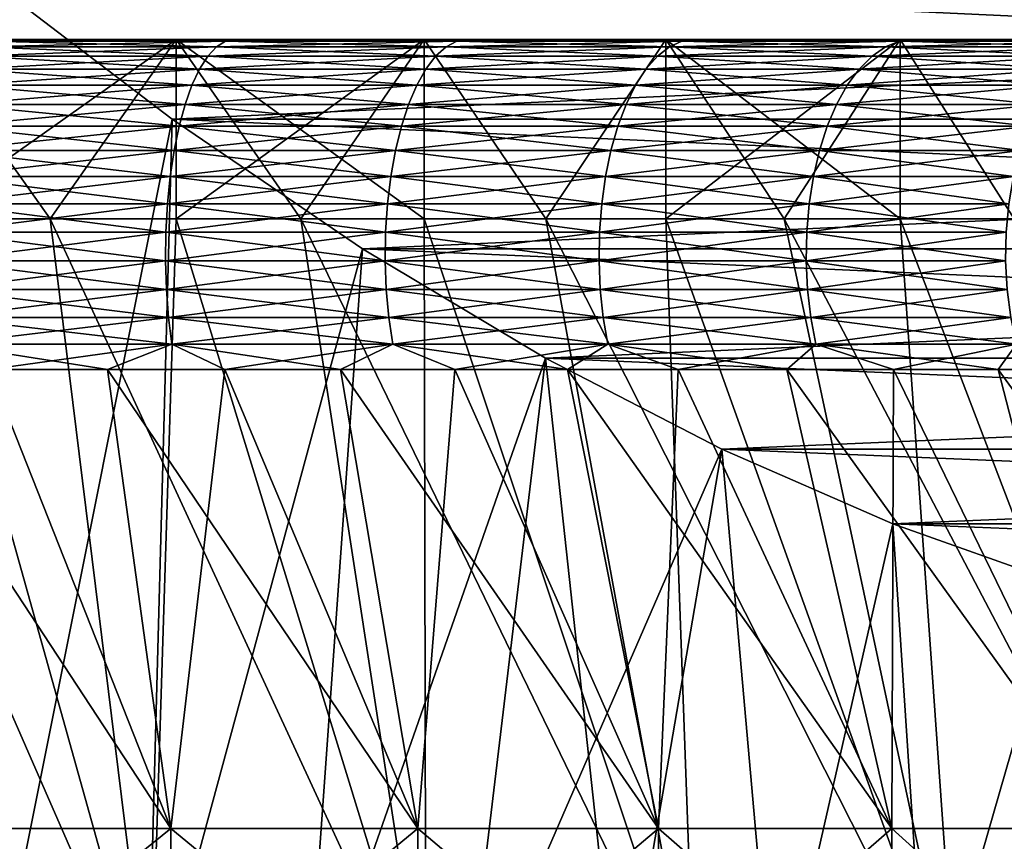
# Model space of a CAD drawing. Header units: metres. Extents: x -105 to 105, y -72 to 59.
# Tile 378 of 414: x 77.81 to 80.55, y 23.01 to 25.3. Entities that reach past the tile are written whole.
import ezdxf

# ---------------------------------------------------------------- set-up
doc = ezdxf.new("R2010")
doc.units = ezdxf.units.M
doc.layers.add('solid_509431_AD150_SW0001', color=7, linetype='CONTINUOUS')

msp = doc.modelspace()

# ---------------------------------------------------------------- linework, layer by layer
at = {"layer": 'solid_509431_AD150_SW0001'}
for points in [[(77.678177, 25.450001, -15.774263), (78.232857, 25.027073, -15.454017), (77.717049, 22.450001, -14.24316)], [(78.232864, 25.027069, 15.454014), (77.678177, 25.450001, 15.774263), (77.717049, 22.450001, 14.24316)], [(87.321823, 25.450001, 10.206499), (77.678177, 25.450001, 15.774263), (78.232864, 25.027069, 15.454014)], [(77.678177, 25.450001, -15.774263), (87.321823, 25.450001, -10.206499), (86.767136, 25.027069, -10.526749)], [(77.678177, 25.450001, -15.774263), (86.767136, 25.027069, -10.526749), (78.232857, 25.027073, -15.454017)], [(87.321823, 25.450001, 10.206499), (78.232864, 25.027069, 15.454014), (86.767143, 25.027073, 10.526746)], [(75.354309, 25.25, -10.594076), (77.538429, 25.25, -10.651707), (78.244232, 25.25, -10.458368)], [(76.061295, 25.25, -10.546737), (75.354309, 25.25, -10.594076), (78.244232, 25.25, -10.458368)], [(78.244232, 25.25, 10.458368), (76.061295, 25.25, 10.546737), (76.763573, 25.25, 10.452262)], [(78.244232, 25.25, 10.458368), (77.538429, 25.25, 10.651707), (76.061295, 25.25, 10.546737)], [(76.763573, 25.25, -10.452262), (76.061295, 25.25, -10.546737), (78.244232, 25.25, -10.458368)], [(78.244232, 25.25, 10.458368), (76.763573, 25.25, 10.452262), (77.45797, 25.25, 10.31108)], [(76.763573, 25.25, -10.452262), (78.244232, 25.25, -10.458368), (78.935501, 25.25, -10.218331)], [(77.45797, 25.25, -10.31108), (76.763573, 25.25, -10.452262), (78.935501, 25.25, -10.218331)], [(78.14135, 25.25, 10.123829), (77.45797, 25.25, 10.31108), (77.723122, 25.244822, 10.16283)], [(78.935501, 25.25, 10.218331), (77.45797, 25.25, 10.31108), (78.14135, 25.25, 10.123829)], [(78.935501, 25.25, 10.218331), (78.244232, 25.25, 10.458368), (77.45797, 25.25, 10.31108)], [(78.14135, 25.25, -10.123829), (77.45797, 25.25, -10.31108), (78.935501, 25.25, -10.218331)], [(77.723122, 25.244822, -10.16283), (77.45797, 25.25, -10.31108), (78.14135, 25.25, -10.123829)], [(77.893066, 24.75, -10.560903), (77.538429, 25.25, -10.651707), (77.538422, 24.75, -10.65171)], [(77.538422, 24.75, 10.65171), (77.538429, 25.25, 10.651707), (78.244232, 25.25, 10.458368)], [(77.538422, 24.75, 10.65171), (78.244232, 25.25, 10.458368), (77.893066, 24.75, 10.560903)], [(77.893066, 24.75, -10.560903), (78.244232, 25.25, -10.458368), (77.538429, 25.25, -10.651707)], [(78.14135, 25.25, 10.123829), (77.723122, 25.244822, 10.16283), (78.381973, 25.244822, 9.962971)], [(77.723122, 25.244822, -10.16283), (78.14135, 25.25, -10.123829), (78.381973, 25.244822, -9.962971)], [(78.244308, 24.75, -10.458344), (78.244232, 25.25, -10.458368), (77.893066, 24.75, -10.560903)], [(77.893066, 24.75, 10.560903), (78.244232, 25.25, 10.458368), (78.244308, 24.75, 10.458344)], [(78.810745, 25.25, 9.89132), (78.14135, 25.25, 10.123829), (78.381973, 25.244822, 9.962971)], [(79.609253, 25.25, 9.932637), (78.14135, 25.25, 10.123829), (78.810745, 25.25, 9.89132)], [(79.609253, 25.25, 9.932637), (78.935501, 25.25, 10.218331), (78.14135, 25.25, 10.123829)], [(78.14135, 25.25, -10.123829), (78.935501, 25.25, -10.218331), (79.609253, 25.25, -9.932637)], [(78.810745, 25.25, -9.89132), (78.14135, 25.25, -10.123829), (79.609253, 25.25, -9.932637)], [(78.381973, 25.244822, -9.962971), (78.14135, 25.25, -10.123829), (78.810745, 25.25, -9.89132)], [(78.935394, 24.75, -10.218374), (78.935501, 25.25, -10.218331), (78.244232, 25.25, -10.458368)], [(78.591782, 24.75, -10.344158), (78.244232, 25.25, -10.458368), (78.244308, 24.75, -10.458344)], [(78.935394, 24.75, -10.218374), (78.244232, 25.25, -10.458368), (78.591782, 24.75, -10.344158)], [(78.244308, 24.75, 10.458344), (78.244232, 25.25, 10.458368), (78.935501, 25.25, 10.218331)], [(78.244308, 24.75, 10.458344), (78.935501, 25.25, 10.218331), (78.591782, 24.75, 10.344158)], [(78.810745, 25.25, 9.89132), (78.381973, 25.244822, 9.962971), (79.026344, 25.244822, 9.720448)], [(78.381973, 25.244822, -9.962971), (78.810745, 25.25, -9.89132), (79.026344, 25.244822, -9.720448)], [(78.591782, 24.75, 10.344158), (78.935501, 25.25, 10.218331), (78.935394, 24.75, 10.218374)], [(79.463051, 25.25, 9.614635), (78.810745, 25.25, 9.89132), (79.026344, 25.244822, 9.720448)], [(79.609253, 25.25, 9.932637), (78.810745, 25.25, 9.89132), (79.463051, 25.25, 9.614635)], [(78.810745, 25.25, -9.89132), (79.609253, 25.25, -9.932637), (80.262352, 25.25, -9.60261)], [(79.463051, 25.25, -9.614635), (78.810745, 25.25, -9.89132), (80.262352, 25.25, -9.60261)], [(79.026344, 25.244822, -9.720448), (78.810745, 25.25, -9.89132), (79.463051, 25.25, -9.614635)], [(79.274803, 24.75, -10.0811), (78.935501, 25.25, -10.218331), (78.935394, 24.75, -10.218374)], [(78.935394, 24.75, 10.218374), (78.935501, 25.25, 10.218331), (79.274803, 24.75, 10.0811)], [(79.274803, 24.75, -10.0811), (79.609253, 25.25, -9.932637), (78.935501, 25.25, -10.218331)], [(79.274803, 24.75, 10.0811), (78.935501, 25.25, 10.218331), (79.609253, 25.25, 9.932637)], [(79.463051, 25.25, 9.614635), (79.026344, 25.244822, 9.720448), (79.653465, 25.244822, 9.4363)], [(79.026344, 25.244822, -9.720448), (79.463051, 25.25, -9.614635), (79.653465, 25.244822, -9.4363)], [(79.609383, 24.75, -9.932576), (79.609253, 25.25, -9.932637), (79.274803, 24.75, -10.0811)], [(79.274803, 24.75, 10.0811), (79.609253, 25.25, 9.932637), (79.609383, 24.75, 9.932576)], [(80.095459, 25.25, 9.29496), (79.463051, 25.25, 9.614635), (79.653465, 25.244822, 9.4363)], [(80.262352, 25.25, 9.60261), (79.463051, 25.25, 9.614635), (80.095459, 25.25, 9.29496)], [(80.262352, 25.25, 9.60261), (79.609253, 25.25, 9.932637), (79.463051, 25.25, 9.614635)], [(80.095459, 25.25, -9.29496), (79.463051, 25.25, -9.614635), (80.262352, 25.25, -9.60261)], [(79.653465, 25.244822, -9.4363), (79.463051, 25.25, -9.614635), (80.095459, 25.25, -9.29496)], [(80.26223, 24.75, -9.602678), (80.262352, 25.25, -9.60261), (79.609253, 25.25, -9.932637)], [(79.938576, 24.75, -9.773073), (79.609253, 25.25, -9.932637), (79.609383, 24.75, -9.932576)], [(80.26223, 24.75, -9.602678), (79.609253, 25.25, -9.932637), (79.938576, 24.75, -9.773073)], [(79.609383, 24.75, 9.932576), (79.609253, 25.25, 9.932637), (80.262352, 25.25, 9.60261)], [(79.609383, 24.75, 9.932576), (80.262352, 25.25, 9.60261), (79.938576, 24.75, 9.773073)], [(80.095459, 25.25, 9.29496), (79.653465, 25.244822, 9.4363), (80.260666, 25.244822, 9.111745)], [(79.653465, 25.244822, -9.4363), (80.095459, 25.25, -9.29496), (80.260666, 25.244822, -9.111745)], [(79.938576, 24.75, 9.773073), (80.262352, 25.25, 9.60261), (80.26223, 24.75, 9.602678)], [(80.705086, 25.25, 8.933756), (80.095459, 25.25, 9.29496), (80.260666, 25.244822, 9.111745)], [(80.892014, 25.25, 9.229664), (80.095459, 25.25, 9.29496), (80.705086, 25.25, 8.933756)], [(80.892014, 25.25, 9.229664), (80.262352, 25.25, 9.60261), (80.095459, 25.25, 9.29496)], [(80.095459, 25.25, -9.29496), (80.262352, 25.25, -9.60261), (80.892014, 25.25, -9.229664)], [(80.705086, 25.25, -8.933756), (80.095459, 25.25, -9.29496), (80.892014, 25.25, -9.229664)], [(80.260666, 25.244822, -9.111745), (80.095459, 25.25, -9.29496), (80.705086, 25.25, -8.933756)], [(80.705086, 25.25, 8.933756), (80.260666, 25.244822, 9.111745), (80.845345, 25.244822, 8.748172)], [(80.260666, 25.244822, -9.111745), (80.705086, 25.25, -8.933756), (80.845345, 25.244822, -8.748172)], [(80.580238, 24.75, -9.421435), (80.262352, 25.25, -9.60261), (80.26223, 24.75, -9.602678)], [(80.26223, 24.75, 9.602678), (80.262352, 25.25, 9.60261), (80.580238, 24.75, 9.421435)], [(80.580238, 24.75, -9.421435), (80.892014, 25.25, -9.229664), (80.262352, 25.25, -9.60261)], [(80.580238, 24.75, 9.421435), (80.262352, 25.25, 9.60261), (80.892014, 25.25, 9.229664)], [(77.702812, 25.229061, 10.08704), (77.683228, 25.202997, 10.013949), (78.332428, 25.202997, 9.817018)], [(78.35675, 25.229061, -9.88867), (78.332428, 25.202997, -9.817018), (77.683228, 25.202997, -10.013949)], [(77.702812, 25.229061, -10.08704), (78.35675, 25.229061, -9.88867), (77.683228, 25.202997, -10.013949)], [(77.723122, 25.244822, 10.16283), (77.702812, 25.229061, 10.08704), (78.35675, 25.229061, 9.88867)], [(78.381973, 25.244822, -9.962971), (78.35675, 25.229061, -9.88867), (77.702812, 25.229061, -10.08704)], [(77.723122, 25.244822, -10.16283), (78.381973, 25.244822, -9.962971), (77.702812, 25.229061, -10.08704)], [(78.35675, 25.229061, 9.88867), (77.702812, 25.229061, 10.08704), (78.332428, 25.202997, 9.817018)], [(78.381973, 25.244822, 9.962971), (77.723122, 25.244822, 10.16283), (78.35675, 25.229061, 9.88867)], [(78.35675, 25.229061, 9.88867), (78.332428, 25.202997, 9.817018), (78.967354, 25.202997, 9.578048)], [(78.996315, 25.229061, -9.647956), (78.967354, 25.202997, -9.578048), (78.332428, 25.202997, -9.817018)], [(78.35675, 25.229061, -9.88867), (78.996315, 25.229061, -9.647956), (78.332428, 25.202997, -9.817018)], [(78.381973, 25.244822, 9.962971), (78.35675, 25.229061, 9.88867), (78.996315, 25.229061, 9.647956)], [(79.026344, 25.244822, -9.720448), (78.996315, 25.229061, -9.647956), (78.35675, 25.229061, -9.88867)], [(78.381973, 25.244822, -9.962971), (79.026344, 25.244822, -9.720448), (78.35675, 25.229061, -9.88867)], [(78.996315, 25.229061, 9.647956), (78.35675, 25.229061, 9.88867), (78.967354, 25.202997, 9.578048)], [(79.026344, 25.244822, 9.720448), (78.381973, 25.244822, 9.962971), (78.996315, 25.229061, 9.647956)], [(78.996315, 25.229061, 9.647956), (78.967354, 25.202997, 9.578048), (79.585297, 25.202997, 9.298062)], [(79.618767, 25.229061, -9.365928), (79.585297, 25.202997, -9.298062), (78.967354, 25.202997, -9.578048)], [(78.996315, 25.229061, -9.647956), (79.618767, 25.229061, -9.365928), (78.967354, 25.202997, -9.578048)], [(79.026344, 25.244822, 9.720448), (78.996315, 25.229061, 9.647956), (79.618767, 25.229061, 9.365928)], [(79.653465, 25.244822, -9.4363), (79.618767, 25.229061, -9.365928), (78.996315, 25.229061, -9.647956)], [(79.026344, 25.244822, -9.720448), (79.653465, 25.244822, -9.4363), (78.996315, 25.229061, -9.647956)], [(79.618767, 25.229061, 9.365928), (78.996315, 25.229061, 9.647956), (79.585297, 25.202997, 9.298062)], [(79.653465, 25.244822, 9.4363), (79.026344, 25.244822, 9.720448), (79.618767, 25.229061, 9.365928)], [(79.618767, 25.229061, 9.365928), (79.585297, 25.202997, 9.298062), (80.183601, 25.202997, 8.978262)], [(80.221436, 25.229061, -9.043793), (80.183601, 25.202997, -8.978262), (79.585297, 25.202997, -9.298062)], [(79.618767, 25.229061, -9.365928), (80.221436, 25.229061, -9.043793), (79.585297, 25.202997, -9.298062)], [(79.653465, 25.244822, 9.4363), (79.618767, 25.229061, 9.365928), (80.221436, 25.229061, 9.043793)], [(80.260666, 25.244822, -9.111745), (80.221436, 25.229061, -9.043793), (79.618767, 25.229061, -9.365928)], [(79.653465, 25.244822, -9.4363), (80.260666, 25.244822, -9.111745), (79.618767, 25.229061, -9.365928)], [(80.221436, 25.229061, 9.043793), (79.618767, 25.229061, 9.365928), (80.183601, 25.202997, 8.978262)], [(80.260666, 25.244822, 9.111745), (79.653465, 25.244822, 9.4363), (80.221436, 25.229061, 9.043793)], [(80.221436, 25.229061, 9.043793), (80.183601, 25.202997, 8.978262), (80.759712, 25.202997, 8.620015)], [(80.80175, 25.229061, -8.682931), (80.759712, 25.202997, -8.620015), (80.183601, 25.202997, -8.978262)], [(80.221436, 25.229061, -9.043793), (80.80175, 25.229061, -8.682931), (80.183601, 25.202997, -8.978262)], [(80.260666, 25.244822, 9.111745), (80.221436, 25.229061, 9.043793), (80.80175, 25.229061, 8.682931)], [(80.845345, 25.244822, -8.748172), (80.80175, 25.229061, -8.682931), (80.221436, 25.229061, -9.043793)], [(80.260666, 25.244822, -9.111745), (80.845345, 25.244822, -8.748172), (80.221436, 25.229061, -9.043793)], [(80.80175, 25.229061, 8.682931), (80.221436, 25.229061, 9.043793), (80.759712, 25.202997, 8.620015)], [(80.845345, 25.244822, 8.748172), (80.260666, 25.244822, 9.111745), (80.80175, 25.229061, 8.682931)], [(77.683228, 25.202997, 10.013949), (77.664719, 25.167095, 9.94486), (78.309441, 25.167095, 9.749287)], [(78.332428, 25.202997, -9.817018), (78.309441, 25.167095, -9.749287), (77.664719, 25.167095, -9.94486)], [(77.683228, 25.202997, -10.013949), (78.332428, 25.202997, -9.817018), (77.664719, 25.167095, -9.94486)], [(78.332428, 25.202997, 9.817018), (77.683228, 25.202997, 10.013949), (78.309441, 25.167095, 9.749287)], [(78.332428, 25.202997, 9.817018), (78.309441, 25.167095, 9.749287), (78.939987, 25.167095, 9.511965)], [(78.967354, 25.202997, -9.578048), (78.939987, 25.167095, -9.511965), (78.309441, 25.167095, -9.749287)], [(78.332428, 25.202997, -9.817018), (78.967354, 25.202997, -9.578048), (78.309441, 25.167095, -9.749287)], [(78.967354, 25.202997, 9.578048), (78.332428, 25.202997, 9.817018), (78.939987, 25.167095, 9.511965)], [(78.967354, 25.202997, 9.578048), (78.939987, 25.167095, 9.511965), (79.553665, 25.167095, 9.233912)], [(79.585297, 25.202997, -9.298062), (79.553665, 25.167095, -9.233912), (78.939987, 25.167095, -9.511965)], [(78.967354, 25.202997, -9.578048), (79.585297, 25.202997, -9.298062), (78.939987, 25.167095, -9.511965)], [(79.585297, 25.202997, 9.298062), (78.967354, 25.202997, 9.578048), (79.553665, 25.167095, 9.233912)], [(79.585297, 25.202997, 9.298062), (79.553665, 25.167095, 9.233912), (80.147835, 25.167095, 8.916318)], [(80.183601, 25.202997, -8.978262), (80.147835, 25.167095, -8.916318), (79.553665, 25.167095, -9.233912)], [(79.585297, 25.202997, -9.298062), (80.183601, 25.202997, -8.978262), (79.553665, 25.167095, -9.233912)], [(80.183601, 25.202997, 8.978262), (79.585297, 25.202997, 9.298062), (80.147835, 25.167095, 8.916318)], [(80.183601, 25.202997, 8.978262), (80.147835, 25.167095, 8.916318), (80.719971, 25.167095, 8.560542)], [(80.759712, 25.202997, -8.620015), (80.719971, 25.167095, -8.560542), (80.147835, 25.167095, -8.916318)], [(80.183601, 25.202997, -8.978262), (80.759712, 25.202997, -8.620015), (80.147835, 25.167095, -8.916318)], [(80.759712, 25.202997, 8.620015), (80.183601, 25.202997, 8.978262), (80.719971, 25.167095, 8.560542)], [(77.664719, 25.167095, 9.94486), (77.647606, 25.121994, 9.881001), (78.288185, 25.121994, 9.686683)], [(78.309441, 25.167095, -9.749287), (78.288185, 25.121994, -9.686683), (77.647606, 25.121994, -9.881001)], [(77.664719, 25.167095, -9.94486), (78.309441, 25.167095, -9.749287), (77.647606, 25.121994, -9.881001)], [(78.309441, 25.167095, 9.749287), (77.664719, 25.167095, 9.94486), (78.288185, 25.121994, 9.686683)], [(78.309441, 25.167095, 9.749287), (78.288185, 25.121994, 9.686683), (78.914688, 25.121994, 9.450886)], [(78.939987, 25.167095, -9.511965), (78.914688, 25.121994, -9.450886), (78.288185, 25.121994, -9.686683)], [(78.309441, 25.167095, -9.749287), (78.939987, 25.167095, -9.511965), (78.288185, 25.121994, -9.686683)], [(78.939987, 25.167095, 9.511965), (78.309441, 25.167095, 9.749287), (78.914688, 25.121994, 9.450886)], [(78.939987, 25.167095, 9.511965), (78.914688, 25.121994, 9.450886), (79.524422, 25.121994, 9.174618)], [(79.553665, 25.167095, -9.233912), (79.524422, 25.121994, -9.174618), (78.914688, 25.121994, -9.450886)], [(78.939987, 25.167095, -9.511965), (79.553665, 25.167095, -9.233912), (78.914688, 25.121994, -9.450886)], [(79.553665, 25.167095, 9.233912), (78.939987, 25.167095, 9.511965), (79.524422, 25.121994, 9.174618)], [(79.553665, 25.167095, 9.233912), (79.524422, 25.121994, 9.174618), (80.114784, 25.121994, 8.859063)], [(80.147835, 25.167095, -8.916318), (80.114784, 25.121994, -8.859063), (79.524422, 25.121994, -9.174618)], [(79.553665, 25.167095, -9.233912), (80.147835, 25.167095, -8.916318), (79.524422, 25.121994, -9.174618)], [(80.147835, 25.167095, 8.916318), (79.553665, 25.167095, 9.233912), (80.114784, 25.121994, 8.859063)], [(80.147835, 25.167095, 8.916318), (80.114784, 25.121994, 8.859063), (80.683243, 25.121994, 8.505572)], [(80.719971, 25.167095, -8.560542), (80.683243, 25.121994, -8.505572), (80.114784, 25.121994, -8.859063)], [(80.147835, 25.167095, -8.916318), (80.719971, 25.167095, -8.560542), (80.114784, 25.121994, -8.859063)], [(80.719971, 25.167095, 8.560542), (80.147835, 25.167095, 8.916318), (80.683243, 25.121994, 8.505572)], [(77.647606, 25.121994, 9.881001), (77.632202, 25.068493, 9.823507), (78.269051, 25.068493, 9.630321)], [(78.288185, 25.121994, -9.686683), (78.269051, 25.068493, -9.630321), (77.632202, 25.068493, -9.823507)], [(77.647606, 25.121994, -9.881001), (78.288185, 25.121994, -9.686683), (77.632202, 25.068493, -9.823507)], [(78.288185, 25.121994, 9.686683), (77.647606, 25.121994, 9.881001), (78.269051, 25.068493, 9.630321)], [(78.288185, 25.121994, 9.686683), (78.269051, 25.068493, 9.630321), (78.891907, 25.068493, 9.395895)], [(78.914688, 25.121994, -9.450886), (78.891907, 25.068493, -9.395895), (78.269051, 25.068493, -9.630321)], [(78.288185, 25.121994, -9.686683), (78.914688, 25.121994, -9.450886), (78.269051, 25.068493, -9.630321)], [(78.914688, 25.121994, 9.450886), (78.288185, 25.121994, 9.686683), (78.891907, 25.068493, 9.395895)], [(78.914688, 25.121994, 9.450886), (78.891907, 25.068493, 9.395895), (79.498093, 25.068493, 9.121234)], [(79.524422, 25.121994, -9.174618), (79.498093, 25.068493, -9.121234), (78.891907, 25.068493, -9.395895)], [(78.914688, 25.121994, -9.450886), (79.524422, 25.121994, -9.174618), (78.891907, 25.068493, -9.395895)], [(79.524422, 25.121994, 9.174618), (78.914688, 25.121994, 9.450886), (79.498093, 25.068493, 9.121234)], [(79.524422, 25.121994, 9.174618), (79.498093, 25.068493, 9.121234), (80.085022, 25.068493, 8.807515)], [(80.114784, 25.121994, -8.859063), (80.085022, 25.068493, -8.807515), (79.498093, 25.068493, -9.121234)], [(79.524422, 25.121994, -9.174618), (80.114784, 25.121994, -8.859063), (79.498093, 25.068493, -9.121234)], [(80.114784, 25.121994, 8.859063), (79.524422, 25.121994, 9.174618), (80.085022, 25.068493, 8.807515)], [(80.114784, 25.121994, 8.859063), (80.085022, 25.068493, 8.807515), (80.650169, 25.068493, 8.456081)], [(80.683243, 25.121994, -8.505572), (80.650169, 25.068493, -8.456081), (80.085022, 25.068493, -8.807515)], [(80.114784, 25.121994, -8.859063), (80.683243, 25.121994, -8.505572), (80.085022, 25.068493, -8.807515)], [(80.683243, 25.121994, 8.505572), (80.114784, 25.121994, 8.859063), (80.650169, 25.068493, 8.456081)], [(77.632202, 25.068493, 9.823507), (77.618774, 25.007549, 9.773403), (78.25238, 25.007549, 9.581201)], [(78.269051, 25.068493, -9.630321), (78.25238, 25.007549, -9.581201), (77.618774, 25.007549, -9.773403)], [(77.632202, 25.068493, -9.823507), (78.269051, 25.068493, -9.630321), (77.618774, 25.007549, -9.773403)], [(78.269051, 25.068493, 9.630321), (77.632202, 25.068493, 9.823507), (78.25238, 25.007549, 9.581201)], [(78.269051, 25.068493, 9.630321), (78.25238, 25.007549, 9.581201), (78.872055, 25.007549, 9.347971)], [(78.891907, 25.068493, -9.395895), (78.872055, 25.007549, -9.347971), (78.25238, 25.007549, -9.581201)], [(78.269051, 25.068493, -9.630321), (78.891907, 25.068493, -9.395895), (78.25238, 25.007549, -9.581201)], [(78.891907, 25.068493, 9.395895), (78.269051, 25.068493, 9.630321), (78.872055, 25.007549, 9.347971)], [(78.891907, 25.068493, 9.395895), (78.872055, 25.007549, 9.347971), (79.475151, 25.007549, 9.074712)], [(79.498093, 25.068493, -9.121234), (79.475151, 25.007549, -9.074712), (78.872055, 25.007549, -9.347971)], [(78.891907, 25.068493, -9.395895), (79.498093, 25.068493, -9.121234), (78.872055, 25.007549, -9.347971)], [(79.498093, 25.068493, 9.121234), (78.891907, 25.068493, 9.395895), (79.475151, 25.007549, 9.074712)], [(79.498093, 25.068493, 9.121234), (79.475151, 25.007549, 9.074712), (80.059082, 25.007549, 8.762593)], [(80.085022, 25.068493, -8.807515), (80.059082, 25.007549, -8.762593), (79.475151, 25.007549, -9.074712)], [(79.498093, 25.068493, -9.121234), (80.085022, 25.068493, -8.807515), (79.475151, 25.007549, -9.074712)], [(80.085022, 25.068493, 8.807515), (79.498093, 25.068493, 9.121234), (80.059082, 25.007549, 8.762593)], [(80.085022, 25.068493, 8.807515), (80.059082, 25.007549, 8.762593), (80.621353, 25.007549, 8.412951)], [(80.650169, 25.068493, -8.456081), (80.621353, 25.007549, -8.412951), (80.059082, 25.007549, -8.762593)], [(80.085022, 25.068493, -8.807515), (80.650169, 25.068493, -8.456081), (80.059082, 25.007549, -8.762593)], [(80.650169, 25.068493, 8.456081), (80.085022, 25.068493, 8.807515), (80.621353, 25.007549, 8.412951)], [(77.618774, 25.007549, 9.773403), (77.607567, 24.940241, 9.731579), (78.238464, 24.940241, 9.540199)], [(78.25238, 25.007549, -9.581201), (78.238464, 24.940241, -9.540199), (77.607567, 24.940241, -9.731579)], [(77.618774, 25.007549, -9.773403), (78.25238, 25.007549, -9.581201), (77.607567, 24.940241, -9.731579)], [(78.25238, 25.007549, 9.581201), (77.618774, 25.007549, 9.773403), (78.238464, 24.940241, 9.540199)], [(78.232857, 25.027073, -15.454017), (78.163109, 22.450001, -14.150786), (77.717049, 22.450001, -14.24316)], [(78.232864, 25.027069, 15.454014), (77.717049, 22.450001, 14.24316), (78.163109, 22.450001, 14.150786)], [(78.232857, 25.027073, -15.454017), (78.763557, 24.666334, -15.147616), (78.163109, 22.450001, -14.150786)], [(78.763565, 24.666332, 15.147614), (78.232864, 25.027069, 15.454014), (78.163109, 22.450001, 14.150786)], [(78.232857, 25.027073, -15.454017), (86.767136, 25.027069, -10.526749), (86.236435, 24.666332, -10.833148)], [(78.232857, 25.027073, -15.454017), (86.236435, 24.666332, -10.833148), (78.763557, 24.666334, -15.147616)], [(86.767143, 25.027073, 10.526746), (78.232864, 25.027069, 15.454014), (78.763565, 24.666332, 15.147614)], [(78.25238, 25.007549, 9.581201), (78.238464, 24.940241, 9.540199), (78.855484, 24.940241, 9.307968)], [(78.872055, 25.007549, -9.347971), (78.855484, 24.940241, -9.307968), (78.238464, 24.940241, -9.540199)], [(78.25238, 25.007549, -9.581201), (78.872055, 25.007549, -9.347971), (78.238464, 24.940241, -9.540199)], [(78.872055, 25.007549, 9.347971), (78.25238, 25.007549, 9.581201), (78.855484, 24.940241, 9.307968)], [(86.767143, 25.027073, 10.526746), (78.763565, 24.666332, 15.147614), (86.236443, 24.666334, 10.833145)], [(78.872055, 25.007549, 9.347971), (78.855484, 24.940241, 9.307968), (79.456001, 24.940241, 9.035878)], [(79.475151, 25.007549, -9.074712), (79.456001, 24.940241, -9.035878), (78.855484, 24.940241, -9.307968)], [(78.872055, 25.007549, -9.347971), (79.475151, 25.007549, -9.074712), (78.855484, 24.940241, -9.307968)], [(79.475151, 25.007549, 9.074712), (78.872055, 25.007549, 9.347971), (79.456001, 24.940241, 9.035878)], [(79.475151, 25.007549, 9.074712), (79.456001, 24.940241, 9.035878), (80.037437, 24.940241, 8.725095)], [(80.059082, 25.007549, -8.762593), (80.037437, 24.940241, -8.725095), (79.456001, 24.940241, -9.035878)], [(79.475151, 25.007549, -9.074712), (80.059082, 25.007549, -8.762593), (79.456001, 24.940241, -9.035878)], [(80.059082, 25.007549, 8.762593), (79.475151, 25.007549, 9.074712), (80.037437, 24.940241, 8.725095)], [(80.059082, 25.007549, 8.762593), (80.037437, 24.940241, 8.725095), (80.597298, 24.940241, 8.376949)], [(80.621353, 25.007549, -8.412951), (80.597298, 24.940241, -8.376949), (80.037437, 24.940241, -8.725095)], [(80.059082, 25.007549, -8.762593), (80.621353, 25.007549, -8.412951), (80.037437, 24.940241, -8.725095)], [(80.621353, 25.007549, 8.412951), (80.059082, 25.007549, 8.762593), (80.597298, 24.940241, 8.376949)], [(77.607567, 24.940241, 9.731579), (77.598778, 24.867771, 9.698779), (78.227547, 24.867771, 9.508045)], [(78.238464, 24.940241, -9.540199), (78.227547, 24.867771, -9.508045), (77.598778, 24.867771, -9.698779)], [(77.607567, 24.940241, -9.731579), (78.238464, 24.940241, -9.540199), (77.598778, 24.867771, -9.698779)], [(78.238464, 24.940241, 9.540199), (77.607567, 24.940241, 9.731579), (78.227547, 24.867771, 9.508045)], [(78.238464, 24.940241, 9.540199), (78.227547, 24.867771, 9.508045), (78.842491, 24.867771, 9.276596)], [(78.855484, 24.940241, -9.307968), (78.842491, 24.867771, -9.276596), (78.227547, 24.867771, -9.508045)], [(78.238464, 24.940241, -9.540199), (78.855484, 24.940241, -9.307968), (78.227547, 24.867771, -9.508045)], [(78.855484, 24.940241, 9.307968), (78.238464, 24.940241, 9.540199), (78.842491, 24.867771, 9.276596)], [(78.855484, 24.940241, 9.307968), (78.842491, 24.867771, 9.276596), (79.440987, 24.867771, 9.005424)], [(79.456001, 24.940241, -9.035878), (79.440987, 24.867771, -9.005424), (78.842491, 24.867771, -9.276596)], [(78.855484, 24.940241, -9.307968), (79.456001, 24.940241, -9.035878), (78.842491, 24.867771, -9.276596)], [(79.456001, 24.940241, 9.035878), (78.855484, 24.940241, 9.307968), (79.440987, 24.867771, 9.005424)], [(79.456001, 24.940241, 9.035878), (79.440987, 24.867771, 9.005424), (80.020454, 24.867771, 8.695687)], [(80.037437, 24.940241, -8.725095), (80.020454, 24.867771, -8.695687), (79.440987, 24.867771, -9.005424)], [(79.456001, 24.940241, -9.035878), (80.037437, 24.940241, -8.725095), (79.440987, 24.867771, -9.005424)], [(80.037437, 24.940241, 8.725095), (79.456001, 24.940241, 9.035878), (80.020454, 24.867771, 8.695687)], [(80.037437, 24.940241, 8.725095), (80.020454, 24.867771, 8.695687), (80.57843, 24.867771, 8.348716)], [(80.597298, 24.940241, -8.376949), (80.57843, 24.867771, -8.348716), (80.020454, 24.867771, -8.695687)], [(80.037437, 24.940241, -8.725095), (80.597298, 24.940241, -8.376949), (80.020454, 24.867771, -8.695687)], [(80.597298, 24.940241, 8.376949), (80.037437, 24.940241, 8.725095), (80.57843, 24.867771, 8.348716)], [(77.598778, 24.867771, 9.698779), (77.592567, 24.791426, 9.675589), (78.219826, 24.791426, 9.48531)], [(78.227547, 24.867771, -9.508045), (78.219826, 24.791426, -9.48531), (77.592567, 24.791426, -9.675589)], [(77.598778, 24.867771, -9.698779), (78.227547, 24.867771, -9.508045), (77.592567, 24.791426, -9.675589)], [(78.227547, 24.867771, 9.508045), (77.598778, 24.867771, 9.698779), (78.219826, 24.791426, 9.48531)], [(78.227547, 24.867771, 9.508045), (78.219826, 24.791426, 9.48531), (78.833305, 24.791426, 9.254415)], [(78.842491, 24.867771, -9.276596), (78.833305, 24.791426, -9.254415), (78.219826, 24.791426, -9.48531)], [(78.227547, 24.867771, -9.508045), (78.842491, 24.867771, -9.276596), (78.219826, 24.791426, -9.48531)], [(78.842491, 24.867771, 9.276596), (78.227547, 24.867771, 9.508045), (78.833305, 24.791426, 9.254415)], [(78.842491, 24.867771, 9.276596), (78.833305, 24.791426, 9.254415), (79.430367, 24.791426, 8.98389)], [(79.440987, 24.867771, -9.005424), (79.430367, 24.791426, -8.98389), (78.833305, 24.791426, -9.254415)], [(78.842491, 24.867771, -9.276596), (79.440987, 24.867771, -9.005424), (78.833305, 24.791426, -9.254415)], [(79.440987, 24.867771, 9.005424), (78.842491, 24.867771, 9.276596), (79.430367, 24.791426, 8.98389)], [(79.440987, 24.867771, 9.005424), (79.430367, 24.791426, 8.98389), (80.008453, 24.791426, 8.674895)], [(80.020454, 24.867771, -8.695687), (80.008453, 24.791426, -8.674895), (79.430367, 24.791426, -8.98389)], [(79.440987, 24.867771, -9.005424), (80.020454, 24.867771, -8.695687), (79.430367, 24.791426, -8.98389)], [(80.020454, 24.867771, 8.695687), (79.440987, 24.867771, 9.005424), (80.008453, 24.791426, 8.674895)], [(80.020454, 24.867771, 8.695687), (80.008453, 24.791426, 8.674895), (80.565094, 24.791426, 8.328753)], [(80.57843, 24.867771, -8.348716), (80.565094, 24.791426, -8.328753), (80.008453, 24.791426, -8.674895)], [(80.020454, 24.867771, -8.695687), (80.57843, 24.867771, -8.348716), (80.008453, 24.791426, -8.674895)], [(80.57843, 24.867771, 8.348716), (80.020454, 24.867771, 8.695687), (80.565094, 24.791426, 8.328753)], [(77.592567, 24.791426, 9.675589), (77.589035, 24.712564, 9.662417), (78.215446, 24.712564, 9.472399)], [(78.219826, 24.791426, -9.48531), (78.215446, 24.712564, -9.472399), (77.589035, 24.712564, -9.662417)], [(77.592567, 24.791426, -9.675589), (78.219826, 24.791426, -9.48531), (77.589035, 24.712564, -9.662417)], [(78.219826, 24.791426, 9.48531), (77.592567, 24.791426, 9.675589), (78.215446, 24.712564, 9.472399)], [(78.219826, 24.791426, 9.48531), (78.215446, 24.712564, 9.472399), (78.828087, 24.712564, 9.241817)], [(78.833305, 24.791426, -9.254415), (78.828087, 24.712564, -9.241817), (78.215446, 24.712564, -9.472399)], [(78.219826, 24.791426, -9.48531), (78.833305, 24.791426, -9.254415), (78.215446, 24.712564, -9.472399)], [(78.833305, 24.791426, 9.254415), (78.219826, 24.791426, 9.48531), (78.828087, 24.712564, 9.241817)], [(78.833305, 24.791426, 9.254415), (78.828087, 24.712564, 9.241817), (79.424332, 24.712564, 8.971661)], [(79.430367, 24.791426, -8.98389), (79.424332, 24.712564, -8.971661), (78.828087, 24.712564, -9.241817)], [(78.833305, 24.791426, -9.254415), (79.430367, 24.791426, -8.98389), (78.828087, 24.712564, -9.241817)], [(79.430367, 24.791426, 8.98389), (78.833305, 24.791426, 9.254415), (79.424332, 24.712564, 8.971661)], [(79.430367, 24.791426, 8.98389), (79.424332, 24.712564, 8.971661), (80.001633, 24.712564, 8.663087)], [(80.008453, 24.791426, -8.674895), (80.001633, 24.712564, -8.663087), (79.424332, 24.712564, -8.971661)], [(79.430367, 24.791426, -8.98389), (80.008453, 24.791426, -8.674895), (79.424332, 24.712564, -8.971661)], [(80.008453, 24.791426, 8.674895), (79.430367, 24.791426, 8.98389), (80.001633, 24.712564, 8.663087)], [(80.008453, 24.791426, 8.674895), (80.001633, 24.712564, 8.663087), (80.557518, 24.712564, 8.317416)], [(80.565094, 24.791426, -8.328753), (80.557518, 24.712564, -8.317416), (80.001633, 24.712564, -8.663087)], [(80.008453, 24.791426, -8.674895), (80.565094, 24.791426, -8.328753), (80.001633, 24.712564, -8.663087)], [(80.565094, 24.791426, 8.328753), (80.008453, 24.791426, 8.674895), (80.557518, 24.712564, 8.317416)], [(78.172646, 22.484085, -11.840541), (77.538422, 24.75, -10.65171), (77.180954, 24.75, -10.730608)], [(77.391472, 22.484085, -12.022685), (78.172646, 22.484085, -11.840541), (77.180954, 24.75, -10.730608)], [(78.172646, 22.484085, 11.840541), (77.391472, 22.484085, 12.022685), (77.538422, 24.75, 10.65171)], [(78.172646, 22.484085, 11.840541), (77.538422, 24.75, 10.65171), (77.893066, 24.75, 10.560903)], [(78.172646, 22.484085, -11.840541), (77.893066, 24.75, -10.560903), (77.538422, 24.75, -10.65171)], [(78.172646, 22.484085, 11.840541), (77.893066, 24.75, 10.560903), (78.244308, 24.75, 10.458344)], [(78.940292, 22.484085, -11.607678), (78.244308, 24.75, -10.458344), (77.893066, 24.75, -10.560903)], [(78.172646, 22.484085, -11.840541), (78.940292, 22.484085, -11.607678), (77.893066, 24.75, -10.560903)], [(78.940292, 22.484085, 11.607678), (78.172646, 22.484085, 11.840541), (78.244308, 24.75, 10.458344)], [(78.940292, 22.484085, 11.607678), (78.244308, 24.75, 10.458344), (78.591782, 24.75, 10.344158)], [(78.940292, 22.484085, -11.607678), (78.591782, 24.75, -10.344158), (78.244308, 24.75, -10.458344)], [(78.940292, 22.484085, 11.607678), (78.591782, 24.75, 10.344158), (78.935394, 24.75, 10.218374)], [(79.69101, 22.484085, -11.32513), (78.935394, 24.75, -10.218374), (78.591782, 24.75, -10.344158)], [(78.940292, 22.484085, -11.607678), (79.69101, 22.484085, -11.32513), (78.591782, 24.75, -10.344158)], [(79.69101, 22.484085, 11.32513), (78.935394, 24.75, 10.218374), (79.274803, 24.75, 10.0811)], [(79.69101, 22.484085, 11.32513), (78.940292, 22.484085, 11.607678), (78.935394, 24.75, 10.218374)], [(79.69101, 22.484085, -11.32513), (79.274803, 24.75, -10.0811), (78.935394, 24.75, -10.218374)], [(79.69101, 22.484085, 11.32513), (79.274803, 24.75, 10.0811), (79.609383, 24.75, 9.932576)], [(80.421692, 22.484085, -10.994062), (79.609383, 24.75, -9.932576), (79.274803, 24.75, -10.0811)], [(79.69101, 22.484085, -11.32513), (80.421692, 22.484085, -10.994062), (79.274803, 24.75, -10.0811)], [(80.421692, 22.484085, 10.994062), (79.609383, 24.75, 9.932576), (79.938576, 24.75, 9.773073)], [(80.421692, 22.484085, 10.994062), (79.69101, 22.484085, 11.32513), (79.609383, 24.75, 9.932576)], [(80.421692, 22.484085, -10.994062), (79.938576, 24.75, -9.773073), (79.609383, 24.75, -9.932576)], [(80.421692, 22.484085, 10.994062), (79.938576, 24.75, 9.773073), (80.26223, 24.75, 9.602678)], [(81.129105, 22.484085, -10.61594), (80.26223, 24.75, -9.602678), (79.938576, 24.75, -9.773073)], [(80.421692, 22.484085, -10.994062), (81.129105, 22.484085, -10.61594), (79.938576, 24.75, -9.773073)], [(81.129105, 22.484085, 10.61594), (80.26223, 24.75, 9.602678), (80.580238, 24.75, 9.421435)], [(81.129105, 22.484085, 10.61594), (80.421692, 22.484085, 10.994062), (80.26223, 24.75, 9.602678)], [(81.129105, 22.484085, -10.61594), (80.580238, 24.75, -9.421435), (80.26223, 24.75, -9.602678)], [(77.589035, 24.712564, 9.662417), (77.588257, 24.632591, 9.659502), (78.214478, 24.632591, 9.469541)], [(78.215446, 24.712564, -9.472399), (78.214478, 24.632591, -9.469541), (77.588257, 24.632591, -9.659502)], [(77.589035, 24.712564, -9.662417), (78.215446, 24.712564, -9.472399), (77.588257, 24.632591, -9.659502)], [(78.215446, 24.712564, 9.472399), (77.589035, 24.712564, 9.662417), (78.214478, 24.632591, 9.469541)], [(78.215446, 24.712564, 9.472399), (78.214478, 24.632591, 9.469541), (78.826935, 24.632591, 9.239029)], [(78.828087, 24.712564, -9.241817), (78.826935, 24.632591, -9.239029), (78.214478, 24.632591, -9.469541)], [(78.215446, 24.712564, -9.472399), (78.828087, 24.712564, -9.241817), (78.214478, 24.632591, -9.469541)], [(78.828087, 24.712564, 9.241817), (78.215446, 24.712564, 9.472399), (78.826935, 24.632591, 9.239029)], [(78.828087, 24.712564, 9.241817), (78.826935, 24.632591, 9.239029), (79.422997, 24.632591, 8.968954)], [(79.424332, 24.712564, -8.971661), (79.422997, 24.632591, -8.968954), (78.826935, 24.632591, -9.239029)], [(78.828087, 24.712564, -9.241817), (79.424332, 24.712564, -8.971661), (78.826935, 24.632591, -9.239029)], [(79.424332, 24.712564, 8.971661), (78.828087, 24.712564, 9.241817), (79.422997, 24.632591, 8.968954)], [(79.424332, 24.712564, 8.971661), (79.422997, 24.632591, 8.968954), (80.00013, 24.632591, 8.660473)], [(80.001633, 24.712564, -8.663087), (80.00013, 24.632591, -8.660473), (79.422997, 24.632591, -8.968954)], [(79.424332, 24.712564, -8.971661), (80.001633, 24.712564, -8.663087), (79.422997, 24.632591, -8.968954)], [(80.001633, 24.712564, 8.663087), (79.424332, 24.712564, 8.971661), (80.00013, 24.632591, 8.660473)], [(80.001633, 24.712564, 8.663087), (80.00013, 24.632591, 8.660473), (80.55584, 24.632591, 8.314906)], [(80.557518, 24.712564, -8.317416), (80.55584, 24.632591, -8.314906), (80.00013, 24.632591, -8.660473)], [(80.001633, 24.712564, -8.663087), (80.557518, 24.712564, -8.317416), (80.00013, 24.632591, -8.660473)], [(80.557518, 24.712564, 8.317416), (80.001633, 24.712564, 8.663087), (80.55584, 24.632591, 8.314906)], [(78.763557, 24.666334, -15.147616), (78.605972, 22.450001, -14.044465), (78.163109, 22.450001, -14.150786)], [(78.763565, 24.666332, 15.147614), (78.163109, 22.450001, 14.150786), (78.605972, 22.450001, 14.044465)], [(78.763557, 24.666334, -15.147616), (79.273132, 24.361704, -14.853415), (78.605972, 22.450001, -14.044465)], [(79.273132, 24.361702, 14.853414), (78.763565, 24.666332, 15.147614), (78.605972, 22.450001, 14.044465)], [(78.763557, 24.666334, -15.147616), (86.236435, 24.666332, -10.833148), (85.726868, 24.361702, -11.127349)], [(78.763557, 24.666334, -15.147616), (85.726868, 24.361702, -11.127349), (79.273132, 24.361704, -14.853415)], [(86.236443, 24.666334, 10.833145), (78.763565, 24.666332, 15.147614), (79.273132, 24.361702, 14.853414)], [(86.236443, 24.666334, 10.833145), (79.273132, 24.361702, 14.853414), (85.726868, 24.361704, 11.127347)], [(77.588257, 24.632591, 9.659502), (77.590233, 24.552925, 9.666894), (78.216934, 24.552925, 9.476787)], [(78.214478, 24.632591, 9.469541), (77.588257, 24.632591, 9.659502), (78.216934, 24.552925, 9.476787)], [(77.588257, 24.632591, -9.659502), (78.214478, 24.632591, -9.469541), (77.590233, 24.552925, -9.666894)], [(78.214478, 24.632591, -9.469541), (78.216934, 24.552925, -9.476787), (77.590233, 24.552925, -9.666894)], [(78.214478, 24.632591, 9.469541), (78.216934, 24.552925, 9.476787), (78.829857, 24.552925, 9.246099)], [(78.826935, 24.632591, 9.239029), (78.214478, 24.632591, 9.469541), (78.829857, 24.552925, 9.246099)], [(78.214478, 24.632591, -9.469541), (78.826935, 24.632591, -9.239029), (78.216934, 24.552925, -9.476787)], [(78.826935, 24.632591, -9.239029), (78.829857, 24.552925, -9.246099), (78.216934, 24.552925, -9.476787)], [(78.826935, 24.632591, 9.239029), (78.829857, 24.552925, 9.246099), (79.426384, 24.552925, 8.975817)], [(79.422997, 24.632591, 8.968954), (78.826935, 24.632591, 9.239029), (79.426384, 24.552925, 8.975817)], [(78.826935, 24.632591, -9.239029), (79.422997, 24.632591, -8.968954), (78.829857, 24.552925, -9.246099)], [(79.422997, 24.632591, -8.968954), (79.426384, 24.552925, -8.975817), (78.829857, 24.552925, -9.246099)], [(79.422997, 24.632591, 8.968954), (79.426384, 24.552925, 8.975817), (80.003952, 24.552925, 8.6671)], [(80.00013, 24.632591, 8.660473), (79.422997, 24.632591, 8.968954), (80.003952, 24.552925, 8.6671)], [(79.422997, 24.632591, -8.968954), (80.00013, 24.632591, -8.660473), (79.426384, 24.552925, -8.975817)], [(80.00013, 24.632591, -8.660473), (80.003952, 24.552925, -8.6671), (79.426384, 24.552925, -8.975817)], [(80.00013, 24.632591, 8.660473), (80.003952, 24.552925, 8.6671), (80.560097, 24.552925, 8.321269)], [(80.55584, 24.632591, 8.314906), (80.00013, 24.632591, 8.660473), (80.560097, 24.552925, 8.321269)], [(80.00013, 24.632591, -8.660473), (80.55584, 24.632591, -8.314906), (80.003952, 24.552925, -8.6671)], [(80.55584, 24.632591, -8.314906), (80.560097, 24.552925, -8.321269), (80.003952, 24.552925, -8.6671)], [(77.590233, 24.552925, 9.666894), (77.59494, 24.474989, 9.684461), (78.222778, 24.474989, 9.494008)], [(78.216934, 24.552925, 9.476787), (77.590233, 24.552925, 9.666894), (78.222778, 24.474989, 9.494008)], [(77.590233, 24.552925, -9.666894), (78.216934, 24.552925, -9.476787), (77.59494, 24.474989, -9.684461)], [(78.216934, 24.552925, -9.476787), (78.222778, 24.474989, -9.494008), (77.59494, 24.474989, -9.684461)], [(78.216934, 24.552925, 9.476787), (78.222778, 24.474989, 9.494008), (78.836823, 24.474989, 9.262901)], [(78.829857, 24.552925, 9.246099), (78.216934, 24.552925, 9.476787), (78.836823, 24.474989, 9.262901)], [(78.216934, 24.552925, -9.476787), (78.829857, 24.552925, -9.246099), (78.222778, 24.474989, -9.494008)], [(78.829857, 24.552925, -9.246099), (78.836823, 24.474989, -9.262901), (78.222778, 24.474989, -9.494008)], [(78.829857, 24.552925, 9.246099), (78.836823, 24.474989, 9.262901), (79.434425, 24.474989, 8.992128)], [(79.426384, 24.552925, 8.975817), (78.829857, 24.552925, 9.246099), (79.434425, 24.474989, 8.992128)], [(78.829857, 24.552925, -9.246099), (79.426384, 24.552925, -8.975817), (78.836823, 24.474989, -9.262901)], [(79.426384, 24.552925, -8.975817), (79.434425, 24.474989, -8.992128), (78.836823, 24.474989, -9.262901)], [(79.426384, 24.552925, 8.975817), (79.434425, 24.474989, 8.992128), (80.013046, 24.474989, 8.68285)], [(80.003952, 24.552925, 8.6671), (79.426384, 24.552925, 8.975817), (80.013046, 24.474989, 8.68285)], [(79.426384, 24.552925, -8.975817), (80.003952, 24.552925, -8.6671), (79.434425, 24.474989, -8.992128)], [(80.003952, 24.552925, -8.6671), (80.013046, 24.474989, -8.68285), (79.434425, 24.474989, -8.992128)], [(80.003952, 24.552925, 8.6671), (80.013046, 24.474989, 8.68285), (80.570198, 24.474989, 8.33639)], [(80.560097, 24.552925, 8.321269), (80.003952, 24.552925, 8.6671), (80.570198, 24.474989, 8.33639)], [(80.003952, 24.552925, -8.6671), (80.560097, 24.552925, -8.321269), (80.013046, 24.474989, -8.68285)], [(80.560097, 24.552925, -8.321269), (80.570198, 24.474989, -8.33639), (80.013046, 24.474989, -8.68285)], [(77.59494, 24.474989, 9.684461), (77.602295, 24.400164, 9.711891), (78.231911, 24.400164, 9.520899)], [(78.222778, 24.474989, 9.494008), (77.59494, 24.474989, 9.684461), (78.231911, 24.400164, 9.520899)], [(77.59494, 24.474989, -9.684461), (78.222778, 24.474989, -9.494008), (77.602295, 24.400164, -9.711891)], [(78.222778, 24.474989, -9.494008), (78.231911, 24.400164, -9.520899), (77.602295, 24.400164, -9.711891)], [(78.222778, 24.474989, 9.494008), (78.231911, 24.400164, 9.520899), (78.847687, 24.400164, 9.289137)], [(78.836823, 24.474989, 9.262901), (78.222778, 24.474989, 9.494008), (78.847687, 24.400164, 9.289137)], [(78.222778, 24.474989, -9.494008), (78.836823, 24.474989, -9.262901), (78.231911, 24.400164, -9.520899)], [(78.836823, 24.474989, -9.262901), (78.847687, 24.400164, -9.289137), (78.231911, 24.400164, -9.520899)], [(78.836823, 24.474989, 9.262901), (78.847687, 24.400164, 9.289137), (79.446983, 24.400164, 9.017597)], [(79.434425, 24.474989, 8.992128), (78.836823, 24.474989, 9.262901), (79.446983, 24.400164, 9.017597)], [(78.836823, 24.474989, -9.262901), (79.434425, 24.474989, -8.992128), (78.847687, 24.400164, -9.289137)], [(79.434425, 24.474989, -8.992128), (79.446983, 24.400164, -9.017597), (78.847687, 24.400164, -9.289137)], [(79.434425, 24.474989, 8.992128), (79.446983, 24.400164, 9.017597), (80.027245, 24.400164, 8.707443)], [(80.013046, 24.474989, 8.68285), (79.434425, 24.474989, 8.992128), (80.027245, 24.400164, 8.707443)], [(79.434425, 24.474989, -8.992128), (80.013046, 24.474989, -8.68285), (79.446983, 24.400164, -9.017597)], [(80.013046, 24.474989, -8.68285), (80.027245, 24.400164, -8.707443), (79.446983, 24.400164, -9.017597)], [(80.013046, 24.474989, 8.68285), (80.027245, 24.400164, 8.707443), (80.585976, 24.400164, 8.360003)], [(80.570198, 24.474989, 8.33639), (80.013046, 24.474989, 8.68285), (80.585976, 24.400164, 8.360003)], [(80.013046, 24.474989, -8.68285), (80.570198, 24.474989, -8.33639), (80.027245, 24.400164, -8.707443)], [(80.570198, 24.474989, -8.33639), (80.585976, 24.400164, -8.360003), (80.027245, 24.400164, -8.707443)], [(77.602295, 24.400164, 9.711891), (77.722939, 24.329853, 9.71829), (78.053146, 24.329853, 9.61966)], [(78.231911, 24.400164, 9.520899), (77.602295, 24.400164, 9.711891), (78.053146, 24.329853, 9.61966)], [(77.602295, 24.400164, -9.711891), (78.231911, 24.400164, -9.520899), (77.722939, 24.329853, -9.71829)], [(78.231911, 24.400164, -9.520899), (78.053146, 24.329853, -9.61966), (77.722939, 24.329853, -9.71829)], [(78.231911, 24.400164, 9.520899), (78.053146, 24.329853, 9.61966), (78.379791, 24.329853, 9.509815)], [(78.231911, 24.400164, -9.520899), (78.379791, 24.329853, -9.509815), (78.053146, 24.329853, -9.61966)], [(78.231911, 24.400164, 9.520899), (78.379791, 24.329853, 9.509815), (78.702492, 24.329853, 9.388882)], [(78.847687, 24.400164, 9.289137), (78.231911, 24.400164, 9.520899), (78.702492, 24.329853, 9.388882)], [(78.231911, 24.400164, -9.520899), (78.847687, 24.400164, -9.289137), (78.379791, 24.329853, -9.509815)], [(78.847687, 24.400164, -9.289137), (78.702492, 24.329853, -9.388882), (78.379791, 24.329853, -9.509815)], [(78.847687, 24.400164, 9.289137), (78.702492, 24.329853, 9.388882), (79.020882, 24.329853, 9.257001)], [(78.847687, 24.400164, -9.289137), (79.020882, 24.329853, -9.257001), (78.702492, 24.329853, -9.388882)], [(78.847687, 24.400164, 9.289137), (79.020882, 24.329853, 9.257001), (79.334579, 24.329853, 9.114326)], [(79.446983, 24.400164, 9.017597), (78.847687, 24.400164, 9.289137), (79.334579, 24.329853, 9.114326)], [(78.847687, 24.400164, -9.289137), (79.446983, 24.400164, -9.017597), (79.020882, 24.329853, -9.257001)], [(79.446983, 24.400164, -9.017597), (79.334579, 24.329853, -9.114326), (79.020882, 24.329853, -9.257001)], [(79.446983, 24.400164, 9.017597), (79.334579, 24.329853, 9.114326), (79.643227, 24.329853, 8.961025)], [(79.446983, 24.400164, -9.017597), (79.643227, 24.329853, -8.961025), (79.334579, 24.329853, -9.114326)], [(79.446983, 24.400164, 9.017597), (79.643227, 24.329853, 8.961025), (79.946465, 24.329853, 8.797276)], [(80.027245, 24.400164, 8.707443), (79.446983, 24.400164, 9.017597), (79.946465, 24.329853, 8.797276)], [(79.446983, 24.400164, -9.017597), (80.027245, 24.400164, -8.707443), (79.643227, 24.329853, -8.961025)], [(80.027245, 24.400164, -8.707443), (79.946465, 24.329853, -8.797276), (79.643227, 24.329853, -8.961025)], [(80.027245, 24.400164, 8.707443), (79.946465, 24.329853, 8.797276), (80.243927, 24.329853, 8.62327)], [(80.027245, 24.400164, -8.707443), (80.243927, 24.329853, -8.62327), (79.946465, 24.329853, -8.797276)], [(80.027245, 24.400164, 8.707443), (80.243927, 24.329853, 8.62327), (80.535278, 24.329853, 8.43921)], [(80.585976, 24.400164, 8.360003), (80.027245, 24.400164, 8.707443), (80.535278, 24.329853, 8.43921)], [(80.027245, 24.400164, -8.707443), (80.585976, 24.400164, -8.360003), (80.243927, 24.329853, -8.62327)], [(80.585976, 24.400164, -8.360003), (80.535278, 24.329853, -8.43921), (80.243927, 24.329853, -8.62327)], [(80.585976, 24.400164, 8.360003), (80.535278, 24.329853, 8.43921), (80.820175, 24.329853, 8.245309)], [(80.585976, 24.400164, -8.360003), (80.820175, 24.329853, -8.245309), (80.535278, 24.329853, -8.43921)], [(79.273132, 24.361704, -14.853415), (79.045372, 22.450001, -13.924254), (78.605972, 22.450001, -14.044465)], [(79.273132, 24.361702, 14.853414), (78.605972, 22.450001, 14.044465), (79.045372, 22.450001, 13.924254)], [(79.273132, 24.361704, -14.853415), (79.764755, 24.107826, -14.569573), (79.045372, 22.450001, -13.924254)], [(79.273132, 24.361702, 14.853414), (79.045372, 22.450001, 13.924254), (79.480789, 22.450001, 13.790307)], [(85.726868, 24.361704, 11.127347), (79.273132, 24.361702, 14.853414), (79.764755, 24.107826, 14.569573)], [(79.273132, 24.361704, -14.853415), (85.726868, 24.361702, -11.127349), (85.235245, 24.107826, -11.411188)], [(79.273132, 24.361704, -14.853415), (85.235245, 24.107826, -11.411188), (79.764755, 24.107826, -14.569573)], [(79.764755, 24.107826, 14.569573), (79.273132, 24.361702, 14.853414), (79.480789, 22.450001, 13.790307)], [(85.726868, 24.361704, 11.127347), (79.764755, 24.107826, 14.569573), (85.235245, 24.107826, 11.411188)], [(77.389557, 24.329853, 9.805589), (77.526894, 23.049999, 10.603056), (78.229332, 23.049999, 10.41064)], [(77.722939, 24.329853, 9.71829), (77.389557, 24.329853, 9.805589), (78.229332, 23.049999, 10.41064)], [(77.722939, 24.329853, -9.71829), (78.229332, 23.049999, -10.41064), (77.526894, 23.049999, -10.603056)], [(78.053146, 24.329853, 9.61966), (77.722939, 24.329853, 9.71829), (78.229332, 23.049999, 10.41064)], [(77.722939, 24.329853, -9.71829), (78.053146, 24.329853, -9.61966), (78.229332, 23.049999, -10.41064)], [(78.053146, 24.329853, 9.61966), (78.229332, 23.049999, 10.41064), (78.917595, 23.049999, 10.171648)], [(78.379791, 24.329853, 9.509815), (78.053146, 24.329853, 9.61966), (78.917595, 23.049999, 10.171648)], [(78.053146, 24.329853, -9.61966), (78.379791, 24.329853, -9.509815), (78.229332, 23.049999, -10.41064)], [(78.379791, 24.329853, -9.509815), (78.917595, 23.049999, -10.171648), (78.229332, 23.049999, -10.41064)], [(78.702492, 24.329853, 9.388882), (78.379791, 24.329853, 9.509815), (78.917595, 23.049999, 10.171648)], [(78.379791, 24.329853, -9.509815), (78.702492, 24.329853, -9.388882), (78.917595, 23.049999, -10.171648)], [(78.702492, 24.329853, 9.388882), (78.917595, 23.049999, 10.171648), (79.588135, 23.049999, 9.887316)], [(79.020882, 24.329853, 9.257001), (78.702492, 24.329853, 9.388882), (79.588135, 23.049999, 9.887316)], [(78.702492, 24.329853, -9.388882), (79.020882, 24.329853, -9.257001), (78.917595, 23.049999, -10.171648)], [(79.020882, 24.329853, -9.257001), (79.588135, 23.049999, -9.887316), (78.917595, 23.049999, -10.171648)], [(79.334579, 24.329853, 9.114326), (79.020882, 24.329853, 9.257001), (79.588135, 23.049999, 9.887316)], [(79.020882, 24.329853, -9.257001), (79.334579, 24.329853, -9.114326), (79.588135, 23.049999, -9.887316)], [(79.334579, 24.329853, 9.114326), (79.588135, 23.049999, 9.887316), (80.238411, 23.049999, 9.558716)], [(79.643227, 24.329853, 8.961025), (79.334579, 24.329853, 9.114326), (80.238411, 23.049999, 9.558716)], [(79.334579, 24.329853, -9.114326), (79.643227, 24.329853, -8.961025), (79.588135, 23.049999, -9.887316)], [(79.643227, 24.329853, -8.961025), (80.238411, 23.049999, -9.558716), (79.588135, 23.049999, -9.887316)], [(79.946465, 24.329853, 8.797276), (79.643227, 24.329853, 8.961025), (80.238411, 23.049999, 9.558716)], [(79.643227, 24.329853, -8.961025), (79.946465, 24.329853, -8.797276), (80.238411, 23.049999, -9.558716)], [(79.946465, 24.329853, 8.797276), (80.238411, 23.049999, 9.558716), (80.865051, 23.049999, 9.187553)], [(80.243927, 24.329853, 8.62327), (79.946465, 24.329853, 8.797276), (80.865051, 23.049999, 9.187553)], [(79.946465, 24.329853, -8.797276), (80.243927, 24.329853, -8.62327), (80.238411, 23.049999, -9.558716)], [(80.243927, 24.329853, -8.62327), (80.865051, 23.049999, -9.187553), (80.238411, 23.049999, -9.558716)], [(80.535278, 24.329853, 8.43921), (80.243927, 24.329853, 8.62327), (80.865051, 23.049999, 9.187553)], [(80.243927, 24.329853, -8.62327), (80.535278, 24.329853, -8.43921), (80.865051, 23.049999, -9.187553)], [(80.535278, 24.329853, 8.43921), (80.865051, 23.049999, 9.187553), (81.465736, 23.049999, 8.775209)], [(80.820175, 24.329853, 8.245309), (80.535278, 24.329853, 8.43921), (81.465736, 23.049999, 8.775209)], [(80.535278, 24.329853, -8.43921), (80.820175, 24.329853, -8.245309), (80.865051, 23.049999, -9.187553)], [(79.764755, 24.107826, -14.569573), (79.480789, 22.450001, -13.790307), (79.045372, 22.450001, -13.924254)], [(79.764755, 24.107826, -14.569573), (79.911652, 22.450001, -13.642788), (79.480789, 22.450001, -13.790307)], [(79.764755, 24.107826, 14.569573), (79.480789, 22.450001, 13.790307), (79.911652, 22.450001, 13.642788)], [(79.764755, 24.107826, -14.569573), (80.241646, 23.899961, -14.294242), (79.911652, 22.450001, -13.642788)], [(80.241646, 23.899961, 14.294241), (79.764755, 24.107826, 14.569573), (79.911652, 22.450001, 13.642788)], [(85.235245, 24.107826, 11.411188), (79.764755, 24.107826, 14.569573), (80.241646, 23.899961, 14.294241)], [(79.764755, 24.107826, -14.569573), (85.235245, 24.107826, -11.411188), (84.758354, 23.899961, -11.686521)], [(79.764755, 24.107826, -14.569573), (84.758354, 23.899961, -11.686521), (80.241646, 23.899961, -14.294242)], [(85.235245, 24.107826, 11.411188), (80.241646, 23.899961, 14.294241), (84.758354, 23.899961, 11.68652)], [(80.241646, 23.899961, -14.294242), (80.337784, 22.450001, -13.481765), (79.911652, 22.450001, -13.642788)], [(80.241646, 23.899961, 14.294241), (79.911652, 22.450001, 13.642788), (80.337784, 22.450001, 13.481765)], [(80.241646, 23.899961, -14.294242), (80.707123, 23.734383, -14.025498), (80.337784, 22.450001, -13.481765)], [(80.707123, 23.734385, 14.025499), (80.241646, 23.899961, 14.294241), (80.337784, 22.450001, 13.481765)], [(84.758354, 23.899961, 11.68652), (80.241646, 23.899961, 14.294241), (80.707123, 23.734385, 14.025499)], [(80.241646, 23.899961, -14.294242), (84.758354, 23.899961, -11.686521), (84.292877, 23.734385, -11.955262)], [(80.241646, 23.899961, -14.294242), (84.292877, 23.734385, -11.955262), (80.707123, 23.734383, -14.025498)], [(80.707123, 23.734385, 14.025499), (80.337784, 22.450001, 13.481765), (80.758659, 22.450001, 13.307433)], [(80.707123, 23.734383, -14.025498), (80.758659, 22.450001, -13.307433), (80.337784, 22.450001, -13.481765)], [(77.526894, 23.049999, 10.603056), (77.526833, 22.484085, 10.603071), (78.229416, 22.484085, 10.410614)], [(78.229332, 23.049999, -10.41064), (78.229416, 22.484085, -10.410614), (77.526833, 22.484085, -10.603071)], [(77.526894, 23.049999, -10.603056), (78.229332, 23.049999, -10.41064), (77.526833, 22.484085, -10.603071)], [(78.229332, 23.049999, 10.41064), (77.526894, 23.049999, 10.603056), (78.229416, 22.484085, 10.410614)], [(78.229332, 23.049999, 10.41064), (78.229416, 22.484085, 10.410614), (78.917542, 22.484085, 10.17167)], [(78.917595, 23.049999, 10.171648), (78.229332, 23.049999, 10.41064), (78.917542, 22.484085, 10.17167)], [(78.229332, 23.049999, -10.41064), (78.917595, 23.049999, -10.171648), (78.229416, 22.484085, -10.410614)], [(78.917595, 23.049999, -10.171648), (78.917542, 22.484085, -10.17167), (78.229416, 22.484085, -10.410614)], [(78.917595, 23.049999, 10.171648), (78.917542, 22.484085, 10.17167), (79.588196, 22.484085, 9.887288)], [(79.588135, 23.049999, -9.887316), (79.588196, 22.484085, -9.887288), (78.917542, 22.484085, -10.17167)], [(78.917595, 23.049999, -10.171648), (79.588135, 23.049999, -9.887316), (78.917542, 22.484085, -10.17167)], [(79.588135, 23.049999, 9.887316), (78.917595, 23.049999, 10.171648), (79.588196, 22.484085, 9.887288)], [(79.588135, 23.049999, 9.887316), (79.588196, 22.484085, 9.887288), (80.238342, 22.484085, 9.558754)], [(80.238411, 23.049999, 9.558716), (79.588135, 23.049999, 9.887316), (80.238342, 22.484085, 9.558754)], [(79.588135, 23.049999, -9.887316), (80.238411, 23.049999, -9.558716), (79.588196, 22.484085, -9.887288)], [(80.238411, 23.049999, -9.558716), (80.238342, 22.484085, -9.558754), (79.588196, 22.484085, -9.887288)], [(80.238411, 23.049999, 9.558716), (80.238342, 22.484085, 9.558754), (80.865097, 22.484085, 9.187528)], [(80.865051, 23.049999, -9.187553), (80.865097, 22.484085, -9.187528), (80.238342, 22.484085, -9.558754)], [(80.238411, 23.049999, -9.558716), (80.865051, 23.049999, -9.187553), (80.238342, 22.484085, -9.558754)], [(80.865051, 23.049999, 9.187553), (80.238411, 23.049999, 9.558716), (80.865097, 22.484085, 9.187528)]]:
    msp.add_3dface(points, dxfattribs=at)

doc.saveas('drawing.dxf')
